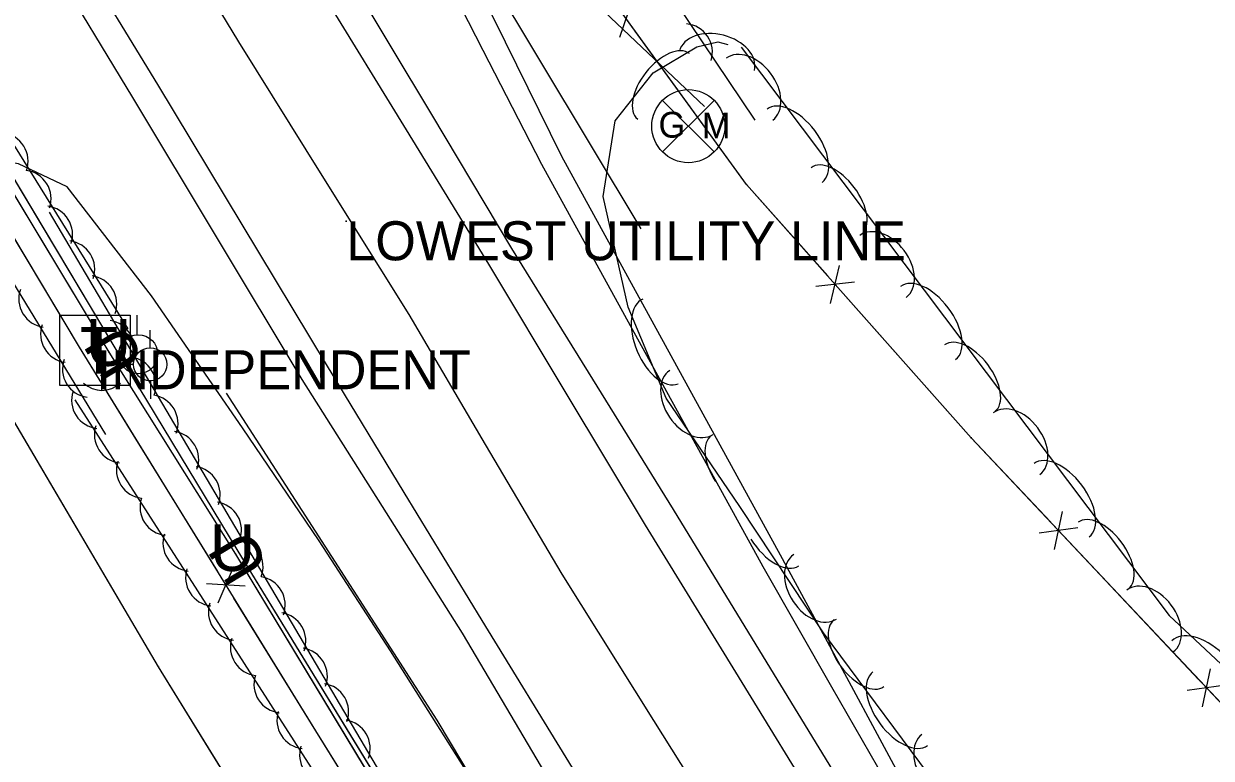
# Model space of a CAD drawing. Extents: x 954793 to 988390, y 1867850 to 1924428.
# Drawn here: x 957068.5 to 957220.6, y 1920873.4 to 1920967.5 of the extents above; entities that cross this region are included whole.
import ezdxf

# ---------------------------------------------------------------- set-up
doc = ezdxf.new("R2010")
doc.units = 0
for name, color, linetype in [('Default', 7, 'Continuous'), ('S_DITCHLINE', 7, 'Continuous'), ('S_EDGE_PAVEMENT', 7, 'Continuous'), ('S_ELECTRIC_UTILITIES_ANNOT', 7, 'Continuous'), ('S_FENCE', 7, 'Continuous'), ('S_FIBER_OPTIC_CABLE', 7, 'Continuous'), ('S_GAS_UTILITIES', 7, 'Continuous'), ('S_GRD_PT_SYM', 7, 'Continuous'), ('S_MSC_PT_SYM', 7, 'Continuous'), ('S_PAVEMENT_CROWN', 7, 'Continuous'), ('S_SHOULDER', 7, 'Continuous'), ('S_STREAM', 7, 'Continuous'), ('S_TELEPHONE_UTILITIES', 7, 'Continuous'), ('S_TELEPHONE_UTILITIES_ANNOT', 7, 'Continuous'), ('S_TREE', 7, 'Continuous'), ('S_UNDERGROUND_CABLE', 7, 'Continuous'), ('S_UTILITY_POLE', 7, 'Continuous'), ('S_UTL_PT_SYM', 7, 'Continuous'), ('S_WATER_UTILITIES', 7, 'Continuous')]:
    doc.layers.add(name, color=color, linetype=linetype)

msp = doc.modelspace()

# ---------------------------------------------------------------- linework, layer by layer
at = {"layer": 'S_DITCHLINE'}
for points in [[(957223.07, 1920807.23), (957212.9, 1920822.43), (957202.74, 1920837.63), (957192.57, 1920852.83), (957182.41, 1920868.03), (957173.94, 1920883.72), (957165.47, 1920899.41), (957158.46, 1920912.17), (957151.46, 1920924.94), (957144.45, 1920937.7), (957137.45, 1920950.47), (957130.22, 1920965.13), (957122.99, 1920979.78), (957115.76, 1920994.44), (957108.54, 1921009.1), (957098.67, 1921025.97), (957088.8, 1921042.84), (957078.93, 1921059.72), (957069.06, 1921076.59)], [(957220.11, 1920806.06), (957210.29, 1920821.32), (957200.48, 1920836.58), (957190.66, 1920851.85), (957180.85, 1920867.11), (957172.03, 1920882.51), (957163.22, 1920897.91), (957156.13, 1920910.8), (957149.05, 1920923.68), (957141.96, 1920936.57), (957134.88, 1920949.45), (957127.39, 1920964.08), (957119.9, 1920978.71), (957112.41, 1920993.34), (957104.91, 1921007.97), (957095.13, 1921024.51), (957085.34, 1921041.04), (957075.55, 1921057.57), (957065.76, 1921074.11)], [(957231.1, 1920698.54), (957223.18, 1920711.02), (957215.26, 1920723.5), (957207.34, 1920735.97), (957199.42, 1920748.45), (957187.96, 1920767.43), (957176.5, 1920786.41), (957165.04, 1920805.38), (957153.59, 1920824.36), (957145.56, 1920837.84), (957137.53, 1920851.32), (957129.5, 1920864.8), (957121.48, 1920878.27), (957107.97, 1920899.22), (957094.47, 1920920.17)]]:
    msp.add_lwpolyline(points, dxfattribs=at)
at = {"layer": 'S_EDGE_PAVEMENT'}
for points in [[(957184.79, 1920797), (957173.9, 1920814.66), (957162.13, 1920833.95), (957150.37, 1920853.24), (957138.8, 1920872.14), (957127.22, 1920891.05), (957117.26, 1920907.44), (957107.3, 1920923.83), (957096.49, 1920941.77), (957085.68, 1920959.7), (957075.14, 1920977), (957064.6, 1920994.3), (957053.78, 1921012), (957042.96, 1921029.69), (957032.23, 1921047.21), (957021.5, 1921064.73), (957011.2, 1921081.49)], [(957205.24, 1920809.94), (957193.75, 1920828.63), (957182.53, 1920847.1), (957171.31, 1920865.56), (957159.75, 1920884.4), (957148.18, 1920903.24), (957138.13, 1920919.96), (957128.09, 1920936.68), (957117.55, 1920953.9), (957107.01, 1920971.13), (957096.17, 1920989.01), (957085.33, 1921006.9), (957074.75, 1921024.25), (957064.17, 1921041.6), (957053.14, 1921059.58), (957042.11, 1921077.56)]]:
    msp.add_lwpolyline(points, dxfattribs=at)
at = {"layer": 'S_FENCE'}
for p, q in [((957161.09, 1920946.91), (957118.94, 1921005.05)), ((957144.86, 1920965.8), (957146.49, 1920970.53)), ((957189.88, 1920914.46), (957161.09, 1920946.91)), ((957171.87, 1920931.67), (957173.03, 1920936.54)), ((957174.93, 1920934.39), (957169.97, 1920933.82)), ((957238.04, 1920863.28), (957189.88, 1920914.46)), ((957200.55, 1920900.13), (957201.57, 1920905.02)), ((957203.54, 1920902.93), (957198.59, 1920902.22)), ((957093.41, 1920893.31), (957095.4, 1920897.89)), ((957096.9, 1920895.45), (957091.91, 1920895.75)), ((957219.53, 1920879.96), (957220.55, 1920884.86)), ((957222.51, 1920882.77), (957217.57, 1920882.05))]:
    msp.add_line(p, q, dxfattribs=at)
for points in [[(957238.04, 1920863.28), (957189.88, 1920914.46), (957161.09, 1920946.91), (957118.94, 1921005.05), (957072.84, 1921080.59), (957033.6, 1921153.16), (956994.05, 1921212.01), (956989.59, 1921220.65)], [(957238.04, 1920863.28), (957189.88, 1920914.46), (957161.09, 1920946.91), (957118.94, 1921005.05), (957072.84, 1921080.59), (957033.6, 1921153.16), (956994.05, 1921212.01), (956989.59, 1921220.65)], [(957075.64, 1920926.08), (957027.45, 1921006.7)], [(957155.73, 1920956.91), (957136.46, 1920975.17), (957119.17, 1921006.42)], [(957161.09, 1920946.91), (957146.85, 1920966.55)], [(957171.5, 1920935.18), (957161.09, 1920946.91)], [(957075.64, 1920926.08), (957065.39, 1920943.22)], [(957189.88, 1920914.46), (957173.78, 1920932.61)], [(957082.88, 1920914.32), (957075.64, 1920926.08)], [(957105.93, 1920876.88), (957075.64, 1920926.08)], [(957093.36, 1920897.3), (957082.88, 1920914.32)], [(957200.08, 1920903.62), (957189.88, 1920914.46)], [(957219.06, 1920883.45), (957202.43, 1920901.12)], [(957105.93, 1920876.88), (957095.45, 1920893.9)], [(957112.48, 1920866.33), (957105.93, 1920876.88)], [(957148.36, 1920808.56), (957105.93, 1920876.88)]]:
    msp.add_lwpolyline(points, dxfattribs=at)
at = {"layer": 'S_FIBER_OPTIC_CABLE'}
for p, q in [((957079.44, 1920925.42), (957058.34, 1920960.5)), ((957095.68, 1920899.54), (957079.44, 1920925.42)), ((957145.58, 1920817.03), (957095.68, 1920899.54))]:
    msp.add_line(p, q, dxfattribs=at)
msp.add_lwpolyline([(957185.42, 1920752.66), (957145.58, 1920817.03), (957095.68, 1920899.54), (957079.44, 1920925.42), (957058.34, 1920960.5), (957021.49, 1921033.16), (956975.1, 1921107.7), (956938.68, 1921162.57), (956917.77, 1921198.53), (956888.1, 1921247.53), (956870.49, 1921265.97), (956835.15, 1921320.82), (956793.21, 1921389.77), (956757.34, 1921449.27), (956720.12, 1921507.94), (956676.45, 1921583.32), (956626.68, 1921661.71), (956602, 1921703.44), (956577.6, 1921744.02), (956565.93, 1921763.91)], dxfattribs=at)
msp.add_lwpolyline([(957185.42, 1920752.66), (957145.58, 1920817.03), (957095.68, 1920899.54), (957079.44, 1920925.42), (957058.34, 1920960.5), (957021.49, 1921033.16), (956975.1, 1921107.7), (956938.68, 1921162.57), (956917.77, 1921198.53), (956888.1, 1921247.53), (956870.49, 1921265.97), (956835.15, 1921320.82), (956793.21, 1921389.77), (956757.34, 1921449.27), (956720.12, 1921507.94), (956676.45, 1921583.32), (956626.68, 1921661.71), (956602, 1921703.44), (956577.6, 1921744.02), (956565.93, 1921763.91)], dxfattribs=at)
at = {"layer": 'S_GAS_UTILITIES'}
for p, q in [((957150.34, 1920951.07), (957156.96, 1920957.68)), ((957150.34, 1920957.68), (957156.96, 1920951.07))]:
    msp.add_line(p, q, dxfattribs=at)
msp.add_circle((957153.65, 1920954.38), 4.68, dxfattribs=at)
at = {"layer": 'S_GRD_PT_SYM'}
msp.add_lwpolyline([(957109.83, 1920942.19), (957109.83, 1920942.24), (957109.83, 1920942.19), (957109.78, 1920942.19), (957109.83, 1920942.19), (957109.83, 1920942.14), (957109.83, 1920942.19), (957109.88, 1920942.19)], dxfattribs=at)
at = {"layer": 'S_MSC_PT_SYM'}
for points in [[(957161.09, 1920946.91), (957161.09, 1920946.96), (957161.09, 1920946.91), (957161.04, 1920946.91), (957161.09, 1920946.91), (957161.09, 1920946.86), (957161.09, 1920946.91), (957161.14, 1920946.91)], [(957189.88, 1920914.46), (957189.88, 1920914.51), (957189.88, 1920914.46), (957189.83, 1920914.46), (957189.88, 1920914.46), (957189.88, 1920914.41), (957189.88, 1920914.46), (957189.93, 1920914.46)]]:
    msp.add_lwpolyline(points, dxfattribs=at)
for points in [[(957161.09, 1920946.91), (957161.05, 1920946.88), (957161.09, 1920946.91), (957161.12, 1920946.87), (957161.09, 1920946.91), (957161.13, 1920946.94), (957161.09, 1920946.91), (957161.06, 1920946.95)], [(957161.09, 1920946.91), (957161.05, 1920946.88), (957161.09, 1920946.91), (957161.12, 1920946.87), (957161.09, 1920946.91), (957161.13, 1920946.94), (957161.09, 1920946.91), (957161.06, 1920946.95)], [(957189.88, 1920914.46), (957189.84, 1920914.43), (957189.88, 1920914.46), (957189.91, 1920914.42), (957189.88, 1920914.46), (957189.91, 1920914.5), (957189.88, 1920914.46), (957189.84, 1920914.5)], [(957189.88, 1920914.46), (957189.84, 1920914.43), (957189.88, 1920914.46), (957189.91, 1920914.42), (957189.88, 1920914.46), (957189.91, 1920914.5), (957189.88, 1920914.46), (957189.84, 1920914.5)]]:
    msp.add_lwpolyline(points, close=True, dxfattribs=at)
at = {"layer": 'S_PAVEMENT_CROWN'}
msp.add_lwpolyline([(957194.85, 1920803.49), (957183.62, 1920821.92), (957172.3, 1920840.71), (957160.98, 1920859.5), (957149.23, 1920878.24), (957137.48, 1920896.98), (957127.68, 1920913.6), (957117.87, 1920930.23), (957106.96, 1920947.7), (957096.05, 1920965.18), (957085.4, 1920982.84), (957074.75, 1921000.51), (957063.95, 1921018.12), (957053.14, 1921035.73), (957042.27, 1921053.54), (957031.39, 1921071.35)], dxfattribs=at)
at = {"layer": 'S_SHOULDER'}
for points in [[(957181.73, 1920795.32), (957171.02, 1920813.1), (957159.09, 1920832.28), (957147.15, 1920851.47), (957135.94, 1920870.43), (957124.74, 1920889.4), (957114.46, 1920905.65), (957104.17, 1920921.9), (957093.33, 1920939.97), (957082.48, 1920958.04), (957072.02, 1920975.34), (957061.57, 1920992.65), (957050.6, 1921010.2), (957039.63, 1921027.75), (957029.1, 1921044.98), (957018.56, 1921062.2), (957007.99, 1921079.4)], [(957205.41, 1920817.41), (957197.28, 1920830.54), (957186.06, 1920849), (957174.83, 1920867.46), (957163.29, 1920886.37), (957151.75, 1920905.28), (957141.41, 1920921.98), (957131.06, 1920938.69), (957120.78, 1920955.86), (957110.5, 1920973.04), (957099.59, 1920990.94), (957088.69, 1921008.85), (957078.15, 1921026.09), (957067.62, 1921043.34), (957056.32, 1921061.33), (957045.03, 1921079.32)]]:
    msp.add_lwpolyline(points, dxfattribs=at)
at = {"layer": 'S_STREAM'}
msp.add_lwpolyline([(957170.75, 1920795.54), (957166.8, 1920802.05), (957149.75, 1920830.33), (957127.72, 1920867.8), (957115.48, 1920887.15), (957106.38, 1920901.23), (957096.54, 1920915.72), (957084.9, 1920932.65), (957074.07, 1920946.61), (957067.84, 1920949.53), (957056.33, 1920951.35)], dxfattribs=at)
at = {"layer": 'S_TELEPHONE_UTILITIES'}
msp.add_lwpolyline([(957073.14, 1920921.15), (957073.14, 1920930.15), (957082.14, 1920930.15), (957082.14, 1920921.15)], close=True, dxfattribs=at)
at = {"layer": 'S_TREE'}
for points in [[(957012.21, 1921040.7), (957081.84, 1920928.43)], [(957079.02, 1920914.87), (957014.99, 1921020.03), (957004.69, 1921026.09), (956991.09, 1921023.96), (956970.45, 1921012.22), (956955.34, 1921008.55), (956934.24, 1921000.47), (956924.83, 1920993.62), (956916.67, 1920985.46), (956901.47, 1920968.4), (956885.78, 1920951.41), (956877.94, 1920934.91), (956869.89, 1920925.97)], [(957147.61, 1920941.23), (957102.17, 1921016.92)], [(957123.61, 1921012.54), (957162.16, 1920955.13)], [(957233.11, 1920803.83), (957218.02, 1920825.3), (957202.17, 1920848.92), (957186.62, 1920868.34), (957170.95, 1920889.45), (957160.24, 1920905.63), (957150.82, 1920919.51), (957145.96, 1920931.18), (957142.76, 1920945.35), (957144.28, 1920955.07), (957149.15, 1920961.21), (957154.75, 1920964.56), (957157.45, 1920965.17), (957158.72, 1920964.84)], [(957160.4, 1920964.5), (957215.23, 1920891.69), (957228.54, 1920879.24), (957237.11, 1920868.84), (957236.86, 1920863.08), (957235.11, 1920856.77), (957233.94, 1920850.18), (957236.83, 1920841.96), (957244.5, 1920833.91), (957253.94, 1920829.33), (957262.13, 1920826.17), (957268.48, 1920813.02), (957274.41, 1920789.41)], [(957071.77, 1920943.34), (957127.62, 1920848.71)], [(957112.51, 1920861.07), (957075.1, 1920919.32)]]:
    msp.add_lwpolyline(points, dxfattribs=at)
for centre, start, end in [((957153.09, 1920963.86), 343.0833, 84.6802), ((957065.43, 1920949.9), 341.0085, 82.6054), ((957068.38, 1920945.09), 341.0085, 82.6054), ((957071.13, 1920940.51), 341.0085, 82.6054), ((957073.97, 1920936.06), 341.0085, 82.6054), ((957076.8, 1920931.57), 341.0085, 82.6054), ((957071.52, 1920932.24), 160.5386, 262.1355), ((957079.04, 1920925.87), 339.7514, 81.3483), ((957074.31, 1920927.73), 160.5386, 262.1355), ((957077.12, 1920923.26), 160.5386, 262.1355), ((957081.8, 1920921.18), 339.7514, 81.3483), ((957078.29, 1920919.27), 161.9179, 263.5148), ((957084.64, 1920916.3), 339.7514, 81.3483), ((957081.21, 1920914.86), 161.9179, 263.5148), ((957087.29, 1920911.67), 339.7514, 81.3483), ((957084.03, 1920910.33), 161.9179, 263.5148), ((957090.04, 1920907.15), 339.7514, 81.3483), ((957087.05, 1920905.57), 161.9179, 263.5148), ((957092.77, 1920902.6), 339.7514, 81.3483), ((957089.99, 1920900.99), 161.9179, 263.5148), ((957095.53, 1920897.92), 339.7514, 81.3483), ((957092.89, 1920896.54), 161.9179, 263.5148), ((957098.37, 1920893.04), 339.7514, 81.3483), ((957095.81, 1920892.14), 161.9179, 263.5148), ((957101.02, 1920888.41), 339.7514, 81.3483), ((957098.63, 1920887.61), 161.9179, 263.5148), ((957103.77, 1920883.89), 339.7514, 81.3483), ((957101.65, 1920882.84), 161.9179, 263.5148), ((957106.5, 1920879.34), 339.7514, 81.3483), ((957104.59, 1920878.26), 161.9179, 263.5148), ((957109.26, 1920874.66), 339.7514, 81.3483), ((957107.49, 1920873.82), 161.9179, 263.5148)]:
    msp.add_arc(centre, 3.64, start, end, dxfattribs=at)
for centre, major_axis, ratio, start_param, end_param in [((957157.31, 1920962.74), (-4.8, 1.24), 0.685311, 3.141593, 6.283185), ((957150.48, 1920959.48), (-3.32, -4.19), 0.540699, 3.141593, 6.283185), ((957161.48, 1920959.11), (-2.98, 3.96), 0.685311, 3.141593, 6.283185), ((957167.26, 1920951.87), (-3.53, 4.69), 0.55008, 3.141593, 6.283185), ((957172.59, 1920944.79), (-3.22, 4.27), 0.540699, 3.141593, 6.283185), ((957178.58, 1920936.4), (-2.98, 3.96), 0.685311, 3.141593, 6.283185), ((957184.36, 1920929.16), (-3.53, 4.69), 0.55008, 3.141593, 6.283185), ((957150.08, 1920926.8), (2.26, -5.42), 0.55008, 3.141593, 6.283185), ((957189.7, 1920922.08), (-3.22, 4.27), 0.540699, 3.141593, 6.283185), ((957154.05, 1920918.99), (2.78, -4.1), 0.685311, 3.141593, 6.283185), ((957195.69, 1920913.69), (-2.98, 3.96), 0.685311, 3.141593, 6.283185), ((957159.62, 1920910.32), (3, -4.42), 0.540699, 3.141593, 4.678775), ((957201.46, 1920906.45), (-3.53, 4.69), 0.55008, 3.141593, 6.283185), ((957206.8, 1920899.36), (-3.22, 4.27), 0.540699, 3.141593, 6.283185), ((957164.57, 1920902.93), (3.24, -4.89), 0.55008, 4.647896, 6.283185), ((957169.9, 1920895.36), (2.74, -4.13), 0.685311, 3.141593, 6.283185), ((957212.79, 1920890.98), (-2.98, 3.96), 0.685311, 3.141593, 6.283185), ((957175.52, 1920886.86), (3.19, -4.29), 0.540699, 3.141593, 6.283185), ((957219.89, 1920884.43), (-4.29, 4.01), 0.55008, 3.141593, 6.283185), ((957180.8, 1920879.74), (3.5, -4.71), 0.55008, 3.141593, 6.283185), ((957186.53, 1920872.46), (2.95, -3.98), 0.685311, 3.141593, 6.283185)]:
    msp.add_ellipse(centre, major_axis=major_axis, ratio=ratio, start_param=start_param, end_param=end_param, dxfattribs=at)
at = {"layer": 'S_UNDERGROUND_CABLE'}
for p, q in [((957080.09, 1920926.2), (957059.33, 1920960.93)), ((957095.99, 1920899.93), (957080.09, 1920926.2)), ((957145.96, 1920818.19), (957095.99, 1920899.93))]:
    msp.add_line(p, q, dxfattribs=at)
msp.add_lwpolyline([(957186.11, 1920753.16), (957145.96, 1920818.19), (957095.99, 1920899.93), (957080.09, 1920926.2), (957059.33, 1920960.93), (957022.08, 1921033.39), (956975.83, 1921107.98), (956939.55, 1921163.09), (956918.31, 1921199.2), (956888.88, 1921247.87), (956871.17, 1921266.78), (956835.65, 1921321.74), (956793.83, 1921390.47), (956758.29, 1921449.86), (956720.72, 1921508.52), (956677.23, 1921583.76), (956627.6, 1921662.3), (956602.65, 1921703.7), (956578.03, 1921744.05), (956566.86, 1921764.24), (956550.99, 1921787.02), (956522.91, 1921839.53)], dxfattribs=at)
msp.add_lwpolyline([(957186.11, 1920753.16), (957145.96, 1920818.19), (957095.99, 1920899.93), (957080.09, 1920926.2), (957059.33, 1920960.93), (957022.08, 1921033.39), (956975.83, 1921107.98), (956939.55, 1921163.09), (956918.31, 1921199.2), (956888.88, 1921247.87), (956871.17, 1921266.78), (956835.65, 1921321.74), (956793.83, 1921390.47), (956758.29, 1921449.86), (956720.72, 1921508.52), (956677.23, 1921583.76), (956627.6, 1921662.3), (956602.65, 1921703.7), (956578.03, 1921744.05), (956566.86, 1921764.24), (956550.99, 1921787.02), (956522.91, 1921839.53)], dxfattribs=at)
at = {"layer": 'S_UTILITY_POLE'}
for p, q in [((957083.04, 1920927.68), (957083.04, 1920930.16)), ((957084.72, 1920925.97), (957084.72, 1920928.22)), ((957078.48, 1920925.24), (957078.48, 1920920.51)), ((957082.63, 1920923.84), (957080.3, 1920923.84)), ((957084.8, 1920919.43), (957084.8, 1920921.75))]:
    msp.add_line(p, q, dxfattribs=at)
for centre, radius in [((957083.18, 1920925.16), 2.5), ((957084.72, 1920923.86), 2.13)]:
    msp.add_circle(centre, radius, dxfattribs=at)
msp.add_arc((957078.54, 1920923.93), 3.41, 226.3972, 313.6028, dxfattribs=at)
at = {"layer": 'S_UTL_PT_SYM'}
for points in [[(957109.83, 1920942.19), (957109.83, 1920942.24), (957109.83, 1920942.19), (957109.78, 1920942.19), (957109.83, 1920942.19), (957109.83, 1920942.14), (957109.83, 1920942.19), (957109.88, 1920942.19)], [(957109.83, 1920942.19), (957109.83, 1920942.24), (957109.83, 1920942.19), (957109.78, 1920942.19), (957109.83, 1920942.19), (957109.83, 1920942.14), (957109.83, 1920942.19), (957109.88, 1920942.19)], [(957079.44, 1920925.42), (957079.4, 1920925.39), (957079.44, 1920925.42), (957079.47, 1920925.38), (957079.44, 1920925.42), (957079.49, 1920925.45), (957079.44, 1920925.42), (957079.42, 1920925.46)], [(957079.44, 1920925.42), (957079.4, 1920925.39), (957079.44, 1920925.42), (957079.47, 1920925.38), (957079.44, 1920925.42), (957079.49, 1920925.45), (957079.44, 1920925.42), (957079.42, 1920925.46)], [(957095.68, 1920899.54), (957095.64, 1920899.51), (957095.68, 1920899.54), (957095.71, 1920899.49), (957095.68, 1920899.54), (957095.73, 1920899.56), (957095.68, 1920899.54), (957095.66, 1920899.58)], [(957095.68, 1920899.54), (957095.64, 1920899.51), (957095.68, 1920899.54), (957095.71, 1920899.49), (957095.68, 1920899.54), (957095.73, 1920899.56), (957095.68, 1920899.54), (957095.66, 1920899.58)], [(957085.79, 1920885.1), (957085.74, 1920885.07), (957085.79, 1920885.1), (957085.81, 1920885.06), (957085.79, 1920885.1), (957085.83, 1920885.13), (957085.79, 1920885.1), (957085.76, 1920885.14)], [(957085.79, 1920885.1), (957085.74, 1920885.07), (957085.79, 1920885.1), (957085.81, 1920885.06), (957085.79, 1920885.1), (957085.83, 1920885.13), (957085.79, 1920885.1), (957085.76, 1920885.14)]]:
    msp.add_lwpolyline(points, close=True, dxfattribs=at)
for points in [[(957109.83, 1920942.19), (957109.83, 1920942.24), (957109.83, 1920942.19), (957109.78, 1920942.19), (957109.83, 1920942.19), (957109.83, 1920942.14), (957109.83, 1920942.19), (957109.88, 1920942.19)], [(957079.44, 1920925.42), (957079.44, 1920925.47), (957079.44, 1920925.42), (957079.39, 1920925.42), (957079.44, 1920925.42), (957079.44, 1920925.37), (957079.44, 1920925.42), (957079.49, 1920925.42)], [(957095.68, 1920899.54), (957095.68, 1920899.59), (957095.68, 1920899.54), (957095.63, 1920899.54), (957095.68, 1920899.54), (957095.68, 1920899.49), (957095.68, 1920899.54), (957095.73, 1920899.54)], [(957085.79, 1920885.1), (957085.79, 1920885.15), (957085.79, 1920885.1), (957085.74, 1920885.1), (957085.79, 1920885.1), (957085.79, 1920885.05), (957085.79, 1920885.1), (957085.84, 1920885.1)]]:
    msp.add_lwpolyline(points, dxfattribs=at)
at = {"layer": 'S_WATER_UTILITIES'}
for p, q in [((957085.79, 1920885.1), (957054.52, 1920938.18)), ((957118.83, 1920831.55), (957085.79, 1920885.1))]:
    msp.add_line(p, q, dxfattribs=at)
msp.add_lwpolyline([(957152.14, 1920779.34), (957118.83, 1920831.55), (957085.79, 1920885.1), (957054.52, 1920938.18), (957028.75, 1920979.22), (957006.56, 1921017.54), (956963.81, 1921088.5), (956921.49, 1921150.77), (956860.54, 1921248), (956823.27, 1921311.11), (956788.41, 1921370.78), (956758.62, 1921419.53), (956712.72, 1921496.52), (956664.99, 1921574.52), (956642.42, 1921611.66), (956593.23, 1921693.43), (956559.35, 1921746.64), (956513.09, 1921824.81)], dxfattribs=at)
msp.add_lwpolyline([(957152.14, 1920779.34), (957118.83, 1920831.55), (957085.79, 1920885.1), (957054.52, 1920938.18), (957028.75, 1920979.22), (957006.56, 1921017.54), (956963.81, 1921088.5), (956921.49, 1921150.77), (956860.54, 1921248), (956823.27, 1921311.11), (956788.41, 1921370.78), (956758.62, 1921419.53), (956712.72, 1921496.52), (956664.99, 1921574.52), (956642.42, 1921611.66), (956593.23, 1921693.43), (956559.35, 1921746.64), (956513.09, 1921824.81)], dxfattribs=at)

# ---------------------------------------------------------------- texts
at = {"layer": 'Default'}
for rotation, p in [(360, (957076.47, 1920923.66)), (120.8834, (957084.14, 1920924.39)), (360, (957092.36, 1920897.38)), (121.1782, (957100.05, 1920898.14))]:
    msp.add_text('U', height=6, rotation=rotation, dxfattribs=at).set_placement(p)
at = {"layer": 'S_ELECTRIC_UTILITIES_ANNOT'}
msp.add_text('LOWEST UTILITY LINE', height=5, dxfattribs=at).set_placement((957109.83, 1920937.19))
at = {"layer": 'S_GAS_UTILITIES'}
for s, p in [('G', (957149.83, 1920952.91)), ('M', (957155.39, 1920952.81))]:
    msp.add_text(s, height=3.3, rotation=360, dxfattribs=at).set_placement(p)
at = {"layer": 'S_TELEPHONE_UTILITIES'}
msp.add_text('T', height=6, rotation=360, dxfattribs=at).set_placement((957075.7, 1920922.65))
at = {"layer": 'S_TELEPHONE_UTILITIES_ANNOT'}
msp.add_text('INDEPENDENT', height=5, dxfattribs=at).set_placement((957077.87, 1920920.67))

doc.saveas('drawing.dxf')
